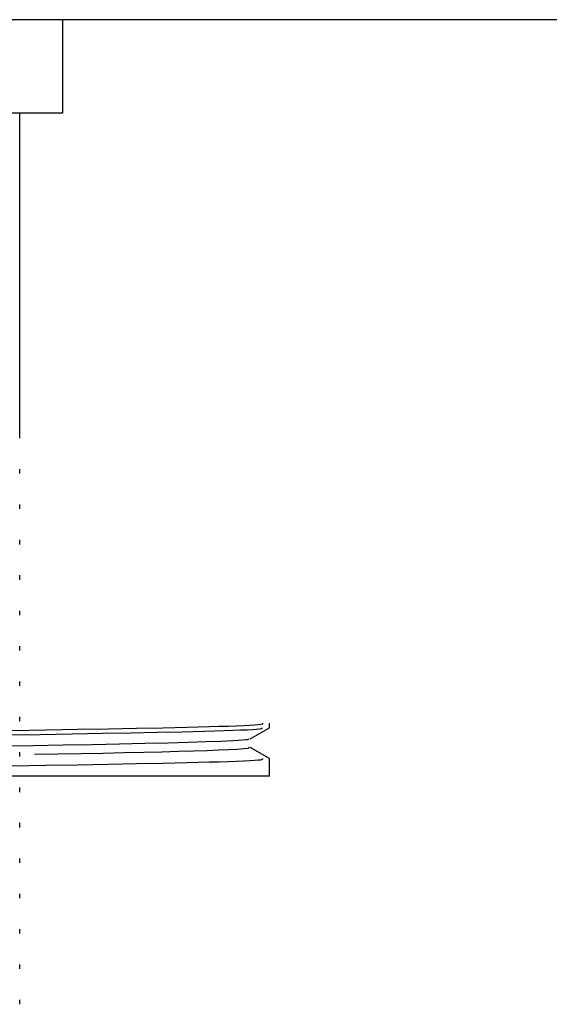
# Model space of a CAD drawing. Header units: millimetres. Extents: x 262469 to 275208, y -32539 to 9411.
# Tile 331 of 428: x 269125 to 269129, y -13292 to -13284. Entities that reach past the tile are written whole.
import ezdxf

# ---------------------------------------------------------------- set-up
doc = ezdxf.new("R2010")
doc.units = ezdxf.units.MM
doc.header["$LTSCALE"] = 100
doc.layers.add('$ IE_TELETECHNIKA', color=5, linetype='Continuous', lineweight=30)

msp = doc.modelspace()

# ---------------------------------------------------------------- linework, layer by layer
at = {"layer": '$ IE_TELETECHNIKA', "color": 7, "linetype": 'Continuous'}
for p, q in [((269199.5395, -13284.2963), (269059.5395, -13284.2963)), ((269125.2895, -13285.0463), (269125.2895, -13284.2963)), ((269125.2895, -13285.0463), (269118.7895, -13285.0463)), ((269124.9458, -13287.6499), (269124.9458, -13285.0463)), ((269124.9458, -13287.9334), (269124.9458, -13287.898)), ((269124.9458, -13288.2169), (269124.9458, -13288.1815)), ((269124.9458, -13288.5004), (269124.9458, -13288.465)), ((269124.9458, -13288.7839), (269124.9458, -13288.7484)), ((269124.9458, -13289.0674), (269124.9458, -13289.0319)), ((269124.9458, -13289.3508), (269124.9458, -13289.3154)), ((269124.9458, -13289.6343), (269124.9458, -13289.5989)), ((269124.9458, -13289.9178), (269124.9458, -13289.8824)), ((269126.9458, -13289.9691), (269126.9458, -13289.9337)), ((269126.7914, -13290.0588), (269126.9449, -13289.9701)), ((269124.9458, -13290.2013), (269124.9458, -13290.1658)), ((269126.9449, -13290.2161), (269126.7914, -13290.1275)), ((269126.9458, -13290.3588), (269126.9458, -13290.2172)), ((269126.9458, -13290.3588), (269121.1333, -13290.3588)), ((269124.9458, -13290.4848), (269124.9458, -13290.4493)), ((269124.9458, -13290.7682), (269124.9458, -13290.7328)), ((269124.9458, -13291.0517), (269124.9458, -13291.0163)), ((269124.9458, -13291.3352), (269124.9458, -13291.2998)), ((269124.9458, -13291.6187), (269124.9458, -13291.5833)), ((269124.9458, -13291.9022), (269124.9458, -13291.8667)), ((269124.9458, -13292.1857), (269124.9458, -13292.1502))]:
    msp.add_line(p, q, dxfattribs=at)
for points in [[(269124.8849, -13289.9909), (269125.1533, -13289.9865), (269125.4102, -13289.9822), (269125.6529, -13289.9779), (269125.8804, -13289.9737), (269126.0918, -13289.9694), (269126.2862, -13289.9649), (269126.4621, -13289.9604), (269126.5416, -13289.958), (269126.6146, -13289.9557), (269126.6803, -13289.9534), (269126.738, -13289.951), (269126.787, -13289.9487), (269126.8265, -13289.9465), (269126.8558, -13289.9443), (269126.8752, -13289.9421), (269126.8919, -13289.9379), (269126.8925, -13289.9337)], [(269124.8411, -13290.027), (269125.1088, -13290.0227), (269125.3656, -13290.0184), (269125.6088, -13290.0142), (269125.8371, -13290.0099), (269126.0499, -13290.0057), (269126.2465, -13290.0013), (269126.4258, -13289.9968), (269126.5836, -13289.9922), (269126.6524, -13289.9899), (269126.7135, -13289.9876), (269126.7661, -13289.9853), (269126.8095, -13289.983), (269126.8427, -13289.9808), (269126.8654, -13289.9786), (269126.879, -13289.9765), (269126.8858, -13289.9744), (269126.8879, -13289.9703)], [(269124.7969, -13290.1155), (269125.0505, -13290.1112), (269125.2946, -13290.107), (269125.5267, -13290.1029), (269125.7447, -13290.0988), (269125.9466, -13290.0944), (269126.1308, -13290.0899), (269126.2951, -13290.0854), (269126.4371, -13290.0808), (269126.556, -13290.0762), (269126.654, -13290.0717), (269126.6953, -13290.0694), (269126.7301, -13290.0672), (269126.7567, -13290.065), (269126.7733, -13290.0629), (269126.7788, -13290.0608), (269126.7771, -13290.0588)], [(269125.064, -13290.1818), (269125.4376, -13290.1754), (269125.6149, -13290.1722), (269125.782, -13290.1689), (269125.9383, -13290.1655), (269126.0839, -13290.162), (269126.218, -13290.1585), (269126.3395, -13290.1549), (269126.4472, -13290.1513), (269126.5409, -13290.1477), (269126.6211, -13290.1442), (269126.6881, -13290.1406), (269126.7398, -13290.1372), (269126.772, -13290.1339), (269126.7818, -13290.1306), (269126.7775, -13290.1274)], [(269124.8849, -13290.2744), (269125.1533, -13290.27), (269125.4102, -13290.2657), (269125.6529, -13290.2614), (269125.8804, -13290.2571), (269126.0918, -13290.2528), (269126.2862, -13290.2484), (269126.4621, -13290.2438), (269126.5416, -13290.2415), (269126.6146, -13290.2392), (269126.6803, -13290.2368), (269126.738, -13290.2345), (269126.787, -13290.2322), (269126.8265, -13290.23), (269126.8558, -13290.2277), (269126.8752, -13290.2256), (269126.8919, -13290.2213), (269126.8925, -13290.2172)]]:
    msp.add_lwpolyline(points, dxfattribs=at)

doc.saveas('drawing.dxf')
